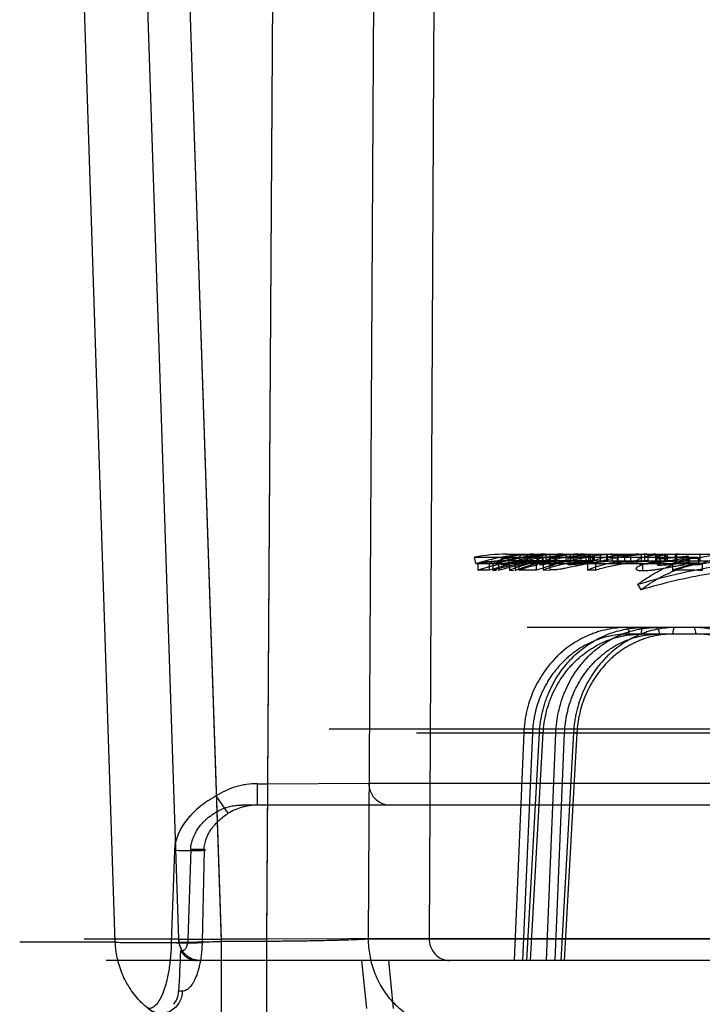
# Model space of a CAD drawing. Header units: millimetres. Extents: x 0 to 297, y 0 to 210.
# Tile 283 of 455: x 142.312 to 142.558, y 160.564 to 160.918. Entities that reach past the tile are written whole.
import ezdxf

# ---------------------------------------------------------------- set-up
doc = ezdxf.new("R2010")
doc.units = ezdxf.units.MM
doc.header["$LTSCALE"] = 16.335
doc.layers.add('INTFCLR_144815', color=7, linetype='CONTINUOUS')

msp = doc.modelspace()

# ---------------------------------------------------------------- linework, layer by layer
at = {"layer": 'INTFCLR_144815', "color": 9, "linetype": 'Continuous'}
for p, q in [((142.3466064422, 160.5859360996), (142.3260062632, 161.2100770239)), ((142.3694710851, 160.5869578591), (142.3487465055, 161.210077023)), ((142.363890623, 161.2100770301), (142.3847472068, 160.5861816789)), ((142.3639004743, 161.2100770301), (142.3847291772, 160.587019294)), ((142.4011886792, 160.5861816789), (142.4051976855, 161.2100770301)), ((142.4011941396, 160.587019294), (142.4051978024, 161.2100770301)), ((142.4413115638, 161.2100770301), (142.4377892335, 160.5870192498)), ((142.4629796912, 161.2100770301), (142.4597478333, 160.587228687)), ((142.4876024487, 160.7256984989), (142.6338257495, 160.7256984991)), ((142.4974391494, 160.723298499), (142.4876024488, 160.723298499)), ((142.5051937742, 160.723298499), (142.5015658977, 160.723298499)), ((142.5135800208, 160.723298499), (142.5079157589, 160.723298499)), ((142.5105883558, 160.7243857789), (142.5105883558, 160.7219355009)), ((142.5198681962, 160.723298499), (142.5157708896, 160.723298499)), ((142.5179305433, 160.7230684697), (142.5179305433, 160.7254768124)), ((142.5215571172, 160.7232984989), (142.851190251, 160.7232984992)), ((142.503452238, 160.7200333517), (142.503452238, 160.7225573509)), ((142.8044151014, 160.699298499), (142.4951049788, 160.699298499)), ((142.5716955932, 160.6969403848), (142.5318323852, 160.6969403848)), ((142.8771444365, 160.6626480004), (142.4236901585, 160.6626480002)), ((142.4551597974, 160.6613919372), (142.8239887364, 160.6613919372)), ((142.4938832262, 160.6613919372), (142.4903678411, 160.5792985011)), ((142.4969906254, 160.6613082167), (142.4934768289, 160.5792985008)), ((142.4969906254, 160.6613082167), (142.4938832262, 160.6613919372)), ((142.4949820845, 160.5792984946), (142.4995311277, 160.6613919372)), ((142.4963545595, 160.5792985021), (142.5008968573, 160.6613082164)), ((142.5008968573, 160.6613082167), (142.4994183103, 160.6613944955)), ((142.5008968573, 160.6613082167), (142.4994183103, 160.6613944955)), ((142.5020753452, 160.5792984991), (142.5054376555, 160.6613919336)), ((142.5052554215, 160.5792984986), (142.5086165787, 160.6613082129)), ((142.5054376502, 160.6613919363), (142.5086165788, 160.6613082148)), ((142.5118136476, 160.6613919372), (142.5072846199, 160.5792984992)), ((142.5130159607, 160.6613082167), (142.5084939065, 160.5792984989)), ((142.5130159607, 160.6613082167), (142.5116578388, 160.661399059)), ((142.5130159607, 160.6613082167), (142.5116578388, 160.661399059)), ((142.3978413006, 160.635298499), (142.3978413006, 160.643019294)), ((142.3978413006, 160.643019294), (142.401525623, 160.643019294)), ((142.401525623, 160.6430192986), (142.4380802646, 160.6432286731)), ((142.401525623, 160.643019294), (142.401525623, 160.635298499)), ((142.4380802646, 160.6432286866), (143.2969475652, 160.643228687)), ((142.3873345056, 160.6323444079), (142.3829814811, 160.6385881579)), ((142.3873345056, 160.6323444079), (142.3829814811, 160.6385881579)), ((143.2944248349, 160.6352984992), (142.3920142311, 160.6352984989)), ((142.3679486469, 160.6189361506), (142.3667921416, 160.5858169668)), ((142.3786293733, 160.6192984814), (142.3737974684, 160.6192984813)), ((142.3786293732, 160.619298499), (142.3779346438, 160.5861873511)), ((142.3466064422, 160.5859360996), (142.3121317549, 160.5859247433)), ((142.3466064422, 160.5859360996), (142.3121317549, 160.5859247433)), ((142.369471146, 160.58695841), (142.335363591, 160.58695477)), ((142.3727775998, 160.586911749), (142.3694714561, 160.5869578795)), ((142.3694715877, 160.5869578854), (142.3847291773, 160.5870192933)), ((142.3847291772, 160.587019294), (142.3847472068, 160.555298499)), ((142.4011941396, 160.587019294), (142.3847291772, 160.587019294)), ((142.4011886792, 160.5861816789), (142.3847472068, 160.5861816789)), ((142.4011886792, 160.555298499), (142.4011941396, 160.587019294)), ((142.4597478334, 160.5872286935), (142.4011941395, 160.5870192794)), ((143.6050345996, 160.5870192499), (142.4377892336, 160.5870192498)), ((142.4597478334, 160.5872286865), (143.5853428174, 160.5872286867)), ((143.6043247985, 160.5792984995), (142.3433546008, 160.579298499)), ((142.4353583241, 160.5792984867), (142.4371327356, 160.5620471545)), ((142.4469688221, 160.5620470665), (142.4451846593, 160.5792985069)), ((142.3707692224, 160.568286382), (142.3694422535, 160.5682934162))]:
    msp.add_line(p, q, dxfattribs=at)
at = {"layer": 'INTFCLR_144815', "color": 6, "linetype": 'Continuous'}
for p, q in [((142.476579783, 160.7223421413), (142.476166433, 160.7247062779)), ((142.476166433, 160.7247062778), (142.5566065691, 160.724706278)), ((142.4856977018, 160.724338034), (142.4856977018, 160.7218858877)), ((142.4856977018, 160.724338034), (142.4883689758, 160.724338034)), ((142.4883689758, 160.724320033), (142.4883689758, 160.7218671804)), ((142.4924216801, 160.7253801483), (142.4924216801, 160.7229681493)), ((142.4950929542, 160.7253781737), (142.4924216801, 160.7253781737)), ((142.4950929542, 160.7253781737), (142.4950929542, 160.7229660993)), ((142.5015658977, 160.723298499), (142.4974391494, 160.723298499)), ((142.4985417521, 160.7251844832), (142.4985417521, 160.7227650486)), ((142.4988607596, 160.7243428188), (142.5001988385, 160.7243428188)), ((142.4988607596, 160.7218813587), (142.4988607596, 160.7243336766)), ((142.4992219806, 160.725698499), (142.4992219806, 160.723298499)), ((142.500579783, 160.723298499), (142.500579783, 160.725698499)), ((142.5008680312, 160.721890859), (142.5008680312, 160.7243428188)), ((142.5018932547, 160.725698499), (142.5018932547, 160.723298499)), ((142.5030584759, 160.7243411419), (142.5030584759, 160.7218891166)), ((142.5030584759, 160.7243411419), (142.5044324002, 160.7243411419)), ((142.5035561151, 160.7256675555), (142.504647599, 160.7256950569)), ((142.5035561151, 160.7232663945), (142.5035561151, 160.7256675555)), ((142.5051937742, 160.723298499), (142.5041010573, 160.7232842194)), ((142.505119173, 160.7243301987), (142.505119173, 160.7218777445)), ((142.5079157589, 160.723298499), (142.5051937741, 160.723298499)), ((142.5056015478, 160.7256674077), (142.5056015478, 160.7232662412)), ((142.5090064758, 160.725698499), (142.5090064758, 160.723298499)), ((142.509909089, 160.7243839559), (142.5105883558, 160.7243857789)), ((142.509909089, 160.7219336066), (142.509909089, 160.7243839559)), ((142.5106388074, 160.725698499), (142.5106388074, 160.723298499)), ((142.5116777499, 160.725698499), (142.5116777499, 160.723298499)), ((142.5157708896, 160.723298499), (142.5135800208, 160.723298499)), ((142.5145398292, 160.723298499), (142.5145398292, 160.725698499)), ((142.51636594, 160.722617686), (142.51636594, 160.7250425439)), ((142.5179305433, 160.7254768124), (142.51715969, 160.7254764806)), ((142.51715969, 160.7254764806), (142.51715969, 160.7230681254)), ((142.5186306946, 160.723298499), (142.5186306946, 160.725698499)), ((142.5188311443, 160.7250404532), (142.5188311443, 160.7226155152)), ((142.5193471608, 160.723298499), (142.5193471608, 160.725698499)), ((142.5198681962, 160.723298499), (142.5215571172, 160.7232984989)), ((142.5214002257, 160.725698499), (142.5214002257, 160.723298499)), ((142.5237386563, 160.725698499), (142.5237386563, 160.723298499)), ((142.5239676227, 160.725698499), (142.5239676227, 160.723298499)), ((142.5257688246, 160.725698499), (142.5257688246, 160.723298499)), ((142.5275081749, 160.724916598), (142.5275081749, 160.7224869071)), ((142.5278265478, 160.725698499), (142.5278265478, 160.723298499)), ((142.5302215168, 160.725698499), (142.5302215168, 160.723298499)), ((142.5324119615, 160.725698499), (142.5324119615, 160.723298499)), ((142.5362707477, 160.723298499), (142.5362707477, 160.725698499)), ((142.5374071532, 160.725698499), (142.5374071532, 160.723298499)), ((142.5387435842, 160.723298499), (142.5387435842, 160.725698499)), ((142.5414445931, 160.723298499), (142.5414445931, 160.725698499)), ((142.5418880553, 160.725698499), (142.5418880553, 160.723298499)), ((142.5427878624, 160.725698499), (142.5427878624, 160.723298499)), ((142.5429841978, 160.7241588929), (142.5429841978, 160.7216997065)), ((142.5445898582, 160.725698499), (142.5445898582, 160.723298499)), ((142.5450601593, 160.7256786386), (142.5460650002, 160.7256965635)), ((142.5450601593, 160.7232778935), (142.5450601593, 160.7256786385)), ((142.5465243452, 160.723298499), (142.5455817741, 160.723289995)), ((142.545695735, 160.723298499), (142.545695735, 160.725698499)), ((142.5484259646, 160.7256833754), (142.5484259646, 160.7232828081)), ((142.5484259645, 160.7232828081), (142.549305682, 160.7232969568)), ((142.5487028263, 160.723298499), (142.5487028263, 160.725698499)), ((142.5497116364, 160.7256984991), (142.5488817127, 160.725692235)), ((142.5489699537, 160.725698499), (142.5489699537, 160.723298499)), ((142.553203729, 160.725097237), (142.5512651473, 160.7242308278)), ((142.5512651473, 160.7242308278), (142.5512651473, 160.721774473)), ((142.553203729, 160.7226744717), (142.553203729, 160.725097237)), ((142.5536207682, 160.7243239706), (142.5570705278, 160.7243239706)), ((142.5536207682, 160.7218604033), (142.5536207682, 160.7243135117)), ((142.5566065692, 160.7247062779), (142.5569645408, 160.7223421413)), ((142.5570705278, 160.7218712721), (142.5570705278, 160.7243239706)), ((142.5573119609, 160.725698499), (142.5573119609, 160.723298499)), ((142.4765797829, 160.7223421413), (142.5569645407, 160.7223421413)), ((142.4773480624, 160.7224571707), (142.4773480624, 160.7199290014)), ((142.4814389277, 160.7224457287), (142.4814389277, 160.7199170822)), ((142.4827049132, 160.7224115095), (142.4827049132, 160.7198814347)), ((142.4827049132, 160.7198814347), (142.4840635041, 160.7199193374)), ((142.4847427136, 160.7224601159), (142.4833837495, 160.7224316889)), ((142.4847427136, 160.7224601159), (142.4847427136, 160.7199320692)), ((142.4883689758, 160.7218858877), (142.4856977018, 160.7218858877)), ((142.4887572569, 160.7224560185), (142.4887572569, 160.7199278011)), ((142.4887572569, 160.7199278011), (142.4901162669, 160.7198926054)), ((142.4907950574, 160.7223993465), (142.4894370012, 160.7224411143)), ((142.4907950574, 160.7223993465), (142.4907950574, 160.7198687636)), ((142.4920757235, 160.7224534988), (142.4920757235, 160.7199251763)), ((142.4924216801, 160.7229660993), (142.4950929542, 160.7229660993)), ((142.498334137, 160.7224480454), (142.498334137, 160.719919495)), ((142.5008680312, 160.721890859), (142.4995300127, 160.721890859)), ((142.503452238, 160.7225573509), (142.5008343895, 160.7225301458)), ((142.5008343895, 160.7225301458), (142.5008343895, 160.7200050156)), ((142.5008343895, 160.7200050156), (142.503452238, 160.7200333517)), ((142.505119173, 160.7218891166), (142.503745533, 160.7218891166)), ((142.5105883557, 160.7219355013), (142.5099090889, 160.7219336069)), ((142.5168154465, 160.7225474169), (142.5197385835, 160.7225474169)), ((142.5168154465, 160.7225446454), (142.5168154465, 160.7200201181)), ((142.5197385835, 160.7200230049), (142.5168154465, 160.7200230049)), ((142.51715969, 160.7230681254), (142.5179305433, 160.7230684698)), ((142.5197385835, 160.7225474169), (142.5197385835, 160.7200230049)), ((142.5368173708, 160.7196709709), (142.5368173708, 160.7222095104)), ((142.5474997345, 160.7224170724), (142.5474997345, 160.7198872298)), ((142.5512651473, 160.721774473), (142.553203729, 160.7226744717)), ((142.5570705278, 160.7218712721), (142.5536207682, 160.7218712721)), ((142.5582535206, 160.7224216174), (142.5582535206, 160.7198919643)), ((142.5361799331, 160.7128654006), (142.5350425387, 160.7148741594)), ((142.3737974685, 160.619298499), (142.3727775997, 160.5869117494)), ((142.3707770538, 160.5828142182), (142.3701247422, 160.5828208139))]:
    msp.add_line(p, q, dxfattribs=at)
for centre, radius, start, end in [((142.4876024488, 160.6592984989), 0.0664, 90.00000000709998, 99.9174520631), ((142.4876024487, 160.659298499), 0.064, 89.9999999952, 99.917452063), ((142.497450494, 160.661654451), 0.06164430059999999, 90.0105443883, 109.0324238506), ((142.4974456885, 160.6617768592), 0.0639216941, 90.0058612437, 108.3251317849), ((142.5016130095, 160.6616031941), 0.06409998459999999, 101.9240725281, 108.3444157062), ((142.4987984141, 160.6617793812), 0.0639196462, 95.72545009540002, 101.826921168), ((142.5117377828, 160.6646821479), 0.0610255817, 102.1815604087, 108.7956335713), ((142.5015662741, 160.6618662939), 0.06383220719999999, 90.00033778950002, 95.8204568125), ((142.5015660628, 160.6617770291), 0.0615214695, 90.00015362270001, 96.0396726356), ((142.5180273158, 160.664627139), 0.0610825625, 102.1998940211, 108.808290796), ((142.5199029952, 160.6664688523), 0.0568304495, 90.03508451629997, 109.6049724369), ((142.5135879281, 160.664886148), 0.0584124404, 90.0077562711, 102.5775098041), ((142.5135831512, 160.6651450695), 0.0605534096, 90.0029620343, 102.1212752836), ((142.5157782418, 160.665104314), 0.0605942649, 90.0069521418, 102.1174918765), ((142.5157742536, 160.6649263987), 0.0583720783, 90.0033020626, 102.5821819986), ((142.5079160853, 160.6395329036), 0.0861655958, 90.0002171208, 91.53923595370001), ((142.5079146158, 160.6403471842), 0.0829513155, 89.999210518, 91.59787963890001), ((142.5222796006, 160.666893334), 0.0588064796, 94.99470961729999, 102.1434321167), ((142.5383959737, 160.6494954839), 0.0762030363, 89.994696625, 98.2144748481), ((142.5352622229, 160.6868648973), 0.0388337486, 90.0187780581, 101.5178439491), ((142.538388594, 160.6499532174), 0.07334518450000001, 89.98872509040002, 98.5310480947), ((142.535254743, 160.6859280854), 0.0373703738, 90.00804520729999, 101.9636337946), ((142.5655294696, 160.6750522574), 0.05068022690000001, 103.5902750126, 110.8396632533), ((142.5686118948, 160.6756931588), 0.0476056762, 90.0316423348, 104.0304306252), ((142.5685959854, 160.6764549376), 0.04924348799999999, 90.0120787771, 103.5355706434), ((142.5763180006, 160.6749021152), 0.05083730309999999, 103.58780468, 110.8142387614), ((142.4791883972, 160.6490950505), 0.073385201, 88.2426138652, 91.43699918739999), ((142.4791884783, 160.6495315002), 0.0704215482, 88.1686968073, 91.4975539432), ((142.5016095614, 160.6615258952), 0.06177688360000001, 102.3761709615, 109.0569442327), ((142.4987969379, 160.6616965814), 0.0616023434, 95.94020500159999, 102.2772148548), ((142.5117604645, 160.6643943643), 0.0589165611, 102.6473009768, 109.5185625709), ((142.4950584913, 160.5543289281), 0.1681510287, 88.883785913, 91.01640157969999), ((142.4950585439, 160.5586015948), 0.1613511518, 88.83675729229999, 91.0592595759), ((142.5180197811, 160.6644462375), 0.058862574, 102.6599842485, 109.5381089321), ((142.5222746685, 160.6666438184), 0.05665566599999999, 95.17982136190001, 102.6067581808), ((142.5656050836, 160.6742052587), 0.0491390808, 104.1160248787, 111.6201397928), ((142.5530839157, 160.2317592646), 0.490689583, 89.39635559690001, 90.65205565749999), ((142.5530839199, 160.248846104), 0.4710742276, 89.37121958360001, 90.6792087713)]:
    msp.add_arc(centre, radius, start, end, dxfattribs=at)
msp.add_ellipse((143.076579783, 160.555298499), major_axis=(0.2214419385, 4.6725613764), ratio=0.1511321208, start_param=-4.711116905, end_param=-4.7080076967, dxfattribs=at)
for points, knots in [([(142.4827049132, 160.7224115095), (142.4843755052, 160.7229018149), (142.4877679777, 160.7237769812), (142.4929412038, 160.7247577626), (142.4982165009, 160.7254096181), (142.501765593, 160.7256190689), (142.5035561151, 160.7256675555)], [0, 0, 0, 0, 0.2468535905, 0.4963282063, 0.7460399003, 1, 1, 1, 1]), ([(142.5035561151, 160.7232663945), (142.5026540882, 160.7232410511), (142.5008553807, 160.7231605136), (142.4981704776, 160.7229501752), (142.4955095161, 160.7226518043), (142.492876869, 160.7222668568), (142.490276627, 160.7217970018), (142.4877126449, 160.721244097), (142.4851885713, 160.7206101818), (142.4835276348, 160.7201329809), (142.4827049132, 160.7198814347)], [0, 0, 0, 0, 0.1277755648, 0.2548923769, 0.3812739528, 0.5068516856, 0.6315633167, 0.7553553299, 0.8781807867, 1, 1, 1, 1]), ([(142.4985417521, 160.7251844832), (142.4969753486, 160.7250113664), (142.4938567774, 160.724577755), (142.4892499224, 160.7236678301), (142.486228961, 160.7228893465), (142.4847427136, 160.7224601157)], [0, 0, 0, 0, 0.3357673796, 0.6704013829, 1, 1, 1, 1]), ([(142.4887572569, 160.7224560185), (142.4898052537, 160.7228836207), (142.4919291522, 160.7236578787), (142.4951995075, 160.7245722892), (142.4974205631, 160.7250095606), (142.4985417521, 160.7251844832)], [0, 0, 0, 0, 0.3336166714, 0.6655352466, 1, 1, 1, 1]), ([(142.5056015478, 160.7256674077), (142.5043262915, 160.7256185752), (142.5017768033, 160.7254052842), (142.4980095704, 160.7247429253), (142.4943330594, 160.7237509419), (142.4919583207, 160.7228819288), (142.4907950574, 160.7223993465)], [0, 0, 0, 0, 0.2512492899, 0.5028732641, 0.7520580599, 1, 1, 1, 1]), ([(142.4907950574, 160.7198687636), (142.4913767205, 160.7201201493), (142.4925514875, 160.7205974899), (142.4943443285, 160.7212342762), (142.496165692, 160.7217897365), (142.4980129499, 160.7222617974), (142.4998833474, 160.7226485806), (142.5017739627, 160.7229483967), (142.5036816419, 160.7231597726), (142.5049605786, 160.7232407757), (142.5056015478, 160.7232662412)], [0, 0, 0, 0, 0.1244380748, 0.2489212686, 0.3735057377, 0.498249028, 0.6232103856, 0.7484501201, 0.8740275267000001, 1, 1, 1, 1]), ([(142.5008343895, 160.7225301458), (142.5020839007, 160.7229565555), (142.5045684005, 160.7237133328), (142.5083476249, 160.7245981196), (142.5121443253, 160.725229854), (142.5159928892, 160.7256129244), (142.5185746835, 160.725698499), (142.5198681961, 160.725698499)], [0, 0, 0, 0, 0.2043804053, 0.4016983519, 0.600459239, 0.7997611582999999, 1, 1, 1, 1]), ([(142.5034522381, 160.7225573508), (142.5037839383, 160.7225606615), (142.5044243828, 160.7225706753), (142.5053423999, 160.7226260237), (142.5061814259, 160.7227030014), (142.5069591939, 160.7227998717), (142.5077298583, 160.7229224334), (142.5085503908, 160.7230723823), (142.5094348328, 160.7232452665), (142.5103466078, 160.7234325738), (142.5113046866, 160.7236307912), (142.5123465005, 160.7238478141), (142.5135045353, 160.7240831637), (142.5147497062, 160.7243300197), (142.5160407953, 160.7245742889), (142.5174076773, 160.7248156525), (142.5183397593, 160.7249667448), (142.5188311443, 160.7250404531)], [0, 0, 0, 0, 0.0637894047, 0.1231450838, 0.1768071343, 0.2257905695, 0.2738359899, 0.3268479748, 0.3861858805, 0.4471306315, 0.5058434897, 0.5743272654, 0.6517726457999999, 0.7330860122, 0.8184335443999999, 0.904449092, 1, 1, 1, 1]), ([(142.5105883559, 160.7243857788), (142.5108954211, 160.724388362), (142.5114704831, 160.7243944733), (142.512320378, 160.7244576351), (142.5131029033, 160.7245560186), (142.513899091, 160.7246688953), (142.5146967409, 160.7247884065), (142.5155320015, 160.7249151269), (142.5160868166, 160.7250009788), (142.51636594, 160.7250425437)], [0, 0, 0, 0, 0.1582507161, 0.2962573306, 0.4389185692, 0.5646239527, 0.7106771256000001, 0.8545685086, 1, 1, 1, 1]), ([(142.51636594, 160.7250425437), (142.5167296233, 160.7250984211), (142.5169767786, 160.7249520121), (142.5181125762, 160.7254768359), (142.5179305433, 160.7254768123)], [0, 0, 0, 0, 0.6690213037, 1, 1, 1, 1]), ([(142.51636594, 160.7250425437), (142.5167296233, 160.7250984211), (142.5169767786, 160.7249520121), (142.5181125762, 160.7254768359), (142.5179305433, 160.7254768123)], [0, 0, 0, 0, 0.6690213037, 1, 1, 1, 1]), ([(142.5168154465, 160.7225446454), (142.5178156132, 160.7229630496), (142.5198408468, 160.7237211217), (142.5229356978, 160.72460859), (142.526037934, 160.7252362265), (142.5291603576, 160.725613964), (142.531247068, 160.725698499), (142.5323033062, 160.725698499)], [0, 0, 0, 0, 0.2044789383, 0.4073700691, 0.6066229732, 0.8007866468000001, 1, 1, 1, 1]), ([(142.5168154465, 160.7200201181), (142.5173619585, 160.7202582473), (142.5184632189, 160.7207103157), (142.5201405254, 160.7213134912), (142.5218376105, 160.7218393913), (142.5235522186, 160.7222867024), (142.5252820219, 160.7226543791), (142.5270246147, 160.7229414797), (142.528777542, 160.7231472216), (142.5305382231, 160.7232709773), (142.5317148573, 160.723298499), (142.5323033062, 160.723298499)], [0, 0, 0, 0, 0.1121796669, 0.2239292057, 0.3353131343, 0.44640052, 0.5572635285, 0.6679773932, 0.7786192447, 0.8892672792, 1, 1, 1, 1]), ([(142.5256587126, 160.7256984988), (142.5253909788, 160.7256984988), (142.5247775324, 160.725672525), (142.5237221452, 160.725608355), (142.5226831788, 160.7255190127), (142.5217130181, 160.7254184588), (142.5208689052, 160.7253214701), (142.5198995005, 160.7251959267), (142.5192076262, 160.7250975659), (142.5188311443, 160.7250404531)], [0, 0, 0, 0, 0.1170250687, 0.2682369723, 0.4621864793, 0.5727501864, 0.6945594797, 0.8335589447, 1, 1, 1, 1]), ([(142.5188311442, 160.7226155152), (142.5192213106, 160.7226769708), (142.5199373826, 160.7227824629), (142.5209390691, 160.7229162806), (142.5218063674, 160.7230185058), (142.5227820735, 160.7231218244), (142.5238080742, 160.7232114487), (142.5248266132, 160.7232739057), (142.5254102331, 160.723298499), (142.5256587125, 160.723298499)], [0, 0, 0, 0, 0.1725724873, 0.3162238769, 0.4415303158, 0.5541194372, 0.7449088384, 0.8914348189, 1, 1, 1, 1]), ([(142.5414913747, 160.725698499), (142.5400069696, 160.725698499), (142.5370445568, 160.7256135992), (142.5326252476, 160.7252294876), (142.5282560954, 160.7245940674), (142.5239534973, 160.7237119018), (142.5211324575, 160.7229591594), (142.5197385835, 160.7225439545)], [0, 0, 0, 0, 0.2019209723, 0.4028713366, 0.6030969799, 0.8021605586, 1, 1, 1, 1]), ([(142.5197385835, 160.7200193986), (142.5205093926, 160.720258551), (142.5220620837, 160.7207122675), (142.5244171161, 160.7213150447), (142.5267997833, 160.7218405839), (142.5292069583, 160.7222875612), (142.5316353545, 160.7226549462), (142.5340816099, 160.7229418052), (142.5365422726, 160.7231473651), (142.5390137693, 160.7232710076), (142.5406650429, 160.723298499), (142.5414913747, 160.723298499)], [0, 0, 0, 0, 0.1096509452, 0.2197304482, 0.330222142, 0.4410909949, 0.5523103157, 0.6638488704, 0.7756673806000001, 0.8877302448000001, 1, 1, 1, 1]), ([(142.5368173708, 160.7196709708), (142.5365153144, 160.7196770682), (142.5358922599, 160.7197004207), (142.5350910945, 160.719781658), (142.5341683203, 160.7202868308), (142.5348008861, 160.7212000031), (142.5355197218, 160.7215563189), (142.5363393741, 160.7219257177), (142.5372315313, 160.7222199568), (142.538294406, 160.7225041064), (142.539519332, 160.7227556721), (142.5406513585, 160.7229313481), (142.5416394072, 160.7230507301), (142.5424376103, 160.723130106), (142.5432686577, 160.7231950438), (142.5441463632, 160.7232458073), (142.544749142, 160.7232689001), (142.5450601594, 160.7232778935)], [0, 0, 0, 0, 0.0645865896, 0.1307632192, 0.1825098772, 0.2428084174, 0.3091853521, 0.3644498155, 0.4323213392, 0.5105033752, 0.5993130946, 0.6995860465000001, 0.7552932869, 0.8120627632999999, 0.8710532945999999, 0.9334830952, 1, 1, 1, 1]), ([(142.5450601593, 160.7256786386), (142.5444948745, 160.725662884), (142.5434217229, 160.7256156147), (142.5418601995, 160.7254894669), (142.5404443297, 160.7253201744), (142.5391660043, 160.7251103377), (142.538043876, 160.7248743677), (142.5370594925, 160.7246065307), (142.5362010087, 160.7243297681), (142.5353974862, 160.723941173), (142.5344778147, 160.7236034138), (142.5344646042, 160.7223833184), (142.5356908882, 160.7222781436), (142.5363742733, 160.7222180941), (142.5368173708, 160.7222095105)], [0, 0, 0, 0, 0.1219486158, 0.2315847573, 0.3377699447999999, 0.42933413, 0.5109193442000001, 0.5847423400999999, 0.6498089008, 0.7035693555, 0.7818904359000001, 0.837555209, 0.9044299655, 1, 1, 1, 1]), ([(142.5350425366, 160.7148741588), (142.5361250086, 160.7156913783), (142.5383346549, 160.7172412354), (142.5417941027, 160.7193088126), (142.5453645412, 160.7211002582), (142.549030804, 160.722610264), (142.552778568, 160.7238309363), (142.5553253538, 160.7244476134), (142.5566065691, 160.7247062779)], [0, 0, 0, 0, 0.170292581, 0.3385298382, 0.5055802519, 0.6713829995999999, 0.835891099, 1, 1, 1, 1]), ([(142.5350425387, 160.7148741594), (142.5431136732, 160.7174015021), (142.5594240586, 160.7211951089), (142.5842751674, 160.7242066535), (142.6090591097, 160.7255239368), (142.6255777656, 160.7256916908), (142.6338257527, 160.725698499)], [0, 0, 0, 0, 0.2535733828, 0.5032635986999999, 0.7518024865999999, 1, 1, 1, 1]), ([(142.6338257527, 160.723298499), (142.6256421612, 160.7232915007), (142.60927413, 160.7231313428), (142.5847478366, 160.72186301), (142.560219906, 160.7189648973), (142.5441331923, 160.715304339), (142.5361799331, 160.7128654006)], [0, 0, 0, 0, 0.2492321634, 0.4981653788, 0.7475520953, 1, 1, 1, 1]), ([(142.5368173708, 160.7222095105), (142.5371850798, 160.722213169), (142.5379429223, 160.7222318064), (142.5391449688, 160.7223313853), (142.5404411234, 160.7224800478), (142.5418687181, 160.7226759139), (142.5433977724, 160.7229114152), (142.5449818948, 160.7231699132), (142.5465558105, 160.7234352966), (142.5480871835, 160.7236993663), (142.5496542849, 160.7239658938), (142.5507119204, 160.7241423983), (142.5512651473, 160.7242308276)], [0, 0, 0, 0, 0.0755558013, 0.1556862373, 0.2477301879, 0.3436001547, 0.4517372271, 0.5655971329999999, 0.6733879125, 0.7796888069, 0.8848871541, 1, 1, 1, 1]), ([(142.5484259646, 160.7256833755), (142.5480263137, 160.7256736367), (142.5472496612, 160.7256458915), (142.5461314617, 160.7255750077), (142.5451166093, 160.7254810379), (142.5442246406, 160.7253649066), (142.5433186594, 160.7252208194), (142.5426302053, 160.7250275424), (142.5411925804, 160.7247346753), (142.5425345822, 160.7241660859), (142.5429841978, 160.7241588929)], [0, 0, 0, 0, 0.1480566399, 0.2877015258, 0.4152492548, 0.5243807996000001, 0.6240253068, 0.7435297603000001, 0.8334613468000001, 1, 1, 1, 1]), ([(142.5429841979, 160.7216997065), (142.5426794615, 160.7217047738), (142.5416249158, 160.7214874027), (142.542795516, 160.7230419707), (142.5439020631, 160.7228455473), (142.5450420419, 160.7230793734), (142.5460694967, 160.7231607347), (142.5472113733, 160.7232438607), (142.5480100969, 160.7232722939), (142.5484259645, 160.7232828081)], [0, 0, 0, 0, 0.1172170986, 0.2519952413, 0.4425499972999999, 0.5600568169, 0.6926068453, 0.8400071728, 1, 1, 1, 1]), ([(142.5429841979, 160.7216997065), (142.5426794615, 160.7217047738), (142.5416249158, 160.7214874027), (142.542795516, 160.7230419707), (142.5439020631, 160.7228455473), (142.5450420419, 160.7230793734), (142.5460694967, 160.7231607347), (142.5472113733, 160.7232438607), (142.5480100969, 160.7232722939), (142.5484259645, 160.7232828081)], [0, 0, 0, 0, 0.1172170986, 0.2519952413, 0.4425499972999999, 0.5600568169, 0.6926068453, 0.8400071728, 1, 1, 1, 1]), ([(142.5429841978, 160.7241588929), (142.5434493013, 160.7241647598), (142.5442223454, 160.7241878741), (142.5453355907, 160.724270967), (142.5463824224, 160.7243646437), (142.5475295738, 160.724482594), (142.5487462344, 160.7246154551), (142.5499548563, 160.7247509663), (142.5511197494, 160.7248791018), (142.5521953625, 160.7249952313), (142.5528814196, 160.7250655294), (142.553203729, 160.7250972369)], [0, 0, 0, 0, 0.1359274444, 0.2258988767, 0.3261917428, 0.4430597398, 0.5628888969, 0.6838487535, 0.7984664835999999, 0.9053572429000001, 1, 1, 1, 1]), ([(142.4847427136, 160.7199320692), (142.4857421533, 160.7202327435), (142.4876563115, 160.7207664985), (142.4904171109, 160.7214241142), (142.4930387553, 160.7219548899), (142.4957163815, 160.7224067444), (142.4975646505, 160.722652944), (142.4985417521, 160.7227650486)], [0, 0, 0, 0, 0.2219874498, 0.4225263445, 0.6035161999, 0.7908117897, 1, 1, 1, 1]), ([(142.4985417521, 160.7227650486), (142.4976860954, 160.722626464), (142.4960776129, 160.7223139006), (142.4936878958, 160.7217019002), (142.4912688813, 160.720933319), (142.489620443, 160.7202946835), (142.4887572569, 160.7199278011)], [0, 0, 0, 0, 0.2546734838, 0.4810436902, 0.7244331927, 1, 1, 1, 1]), ([(142.5188311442, 160.7226155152), (142.5185713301, 160.7225750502), (142.5180745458, 160.7224941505), (142.5171493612, 160.7223347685), (142.5160759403, 160.7221377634), (142.5148133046, 160.721890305), (142.5135597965, 160.7216327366), (142.5123538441, 160.721377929), (142.5112147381, 160.721131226), (142.5101538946, 160.7209024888), (142.5091698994, 160.7206947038), (142.5082917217, 160.720518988), (142.5074093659, 160.7203560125), (142.5065560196, 160.7202290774), (142.5056765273, 160.7201334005), (142.5046740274, 160.7200573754), (142.5039227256, 160.720038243), (142.5034522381, 160.7200333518)], [0, 0, 0, 0, 0.05050747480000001, 0.09667800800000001, 0.1803284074, 0.2601298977, 0.3438183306, 0.4261339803, 0.4968857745, 0.5676933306, 0.6345869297, 0.6900602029, 0.7397161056, 0.8069279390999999, 0.8557163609, 0.9096225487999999, 1, 1, 1, 1]), ([(142.51636594, 160.7226176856), (142.5160730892, 160.7225724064), (142.5155068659, 160.722481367), (142.5146648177, 160.7223487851), (142.5138766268, 160.722226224), (142.513089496, 160.7221105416), (142.5123122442, 160.7220093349), (142.5114665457, 160.7219444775), (142.5108938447, 160.7219381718), (142.5105883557, 160.7219355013)], [0, 0, 0, 0, 0.1526230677, 0.2953724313, 0.4390357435, 0.5634488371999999, 0.7051378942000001, 0.8426539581, 1, 1, 1, 1]), ([(142.5179305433, 160.7230684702), (142.518194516, 160.7230685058), (142.5191970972, 160.7231009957), (142.5174039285, 160.7227414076), (142.51689141, 160.7227015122), (142.51636594, 160.7226176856)], [0, 0, 0, 0, 0.2482935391, 0.4994915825, 1, 1, 1, 1]), ([(142.5179305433, 160.7230684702), (142.518194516, 160.7230685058), (142.5191970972, 160.7231009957), (142.5174039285, 160.7227414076), (142.51689141, 160.7227015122), (142.51636594, 160.7226176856)], [0, 0, 0, 0, 0.2482935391, 0.4994915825, 1, 1, 1, 1]), ([(142.5569645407, 160.7223421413), (142.5557283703, 160.7220925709), (142.5532717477, 160.7214976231), (142.549657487, 160.7203200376), (142.5461232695, 160.7188639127), (142.5426826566, 160.7171370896), (142.5393503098, 160.7151450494), (142.5372222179, 160.7136522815), (142.536179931, 160.7128654)], [0, 0, 0, 0, 0.1642768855, 0.3288722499, 0.4947033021, 0.6617291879, 0.8298803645, 1, 1, 1, 1]), ([(142.5512651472, 160.721774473), (142.5509257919, 160.7217180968), (142.5502531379, 160.7216029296), (142.5492488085, 160.7214277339), (142.5482575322, 160.7212517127), (142.5472931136, 160.7210793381), (142.5463641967, 160.7209140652), (142.5454567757, 160.7207542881), (142.5445517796, 160.7205981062), (142.5436539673, 160.7204464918), (142.5427905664, 160.7203040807), (142.5419771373, 160.7201763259), (142.5412148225, 160.720063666), (142.5403000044, 160.7199364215), (142.5392388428, 160.7198082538), (142.5380162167, 160.7196990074), (142.5372158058, 160.7196751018), (142.5368173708, 160.7196709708)], [0, 0, 0, 0, 0.0706212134, 0.140097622, 0.2092927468, 0.277303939, 0.3412212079, 0.4029853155, 0.466454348, 0.52975419, 0.5899069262, 0.6460963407, 0.6987881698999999, 0.7481009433, 0.8357041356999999, 0.9182006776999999, 1, 1, 1, 1]), ([(142.5532037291, 160.7226744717), (142.5528582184, 160.7226391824), (142.5521234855, 160.7225607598), (142.550970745, 160.7224311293), (142.5497086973, 160.7222864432), (142.5483759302, 160.7221311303), (142.5470702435, 160.7219857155), (142.5459048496, 160.7218664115), (142.5449507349, 160.7217855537), (142.5440034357, 160.721719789), (142.5433691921, 160.7217047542), (142.5429841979, 160.7216997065)], [0, 0, 0, 0, 0.101456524, 0.2158487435, 0.3388633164, 0.472543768, 0.6078136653, 0.7226412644, 0.8147460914, 0.8875248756, 1, 1, 1, 1]), ([(142.592600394, 160.661391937), (142.5925385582, 160.6625249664), (142.5923242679, 160.664792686), (142.5917322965, 160.6681597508), (142.590871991, 160.6714681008), (142.5897542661, 160.6746772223), (142.5883933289, 160.6777585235), (142.5868007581, 160.680696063), (142.5849836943, 160.6834796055), (142.5829524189, 160.6860923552), (142.5807280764, 160.6885076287), (142.5783307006, 160.6907076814), (142.5757761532, 160.6926816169), (142.5730745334, 160.6944217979), (142.57024653, 160.6959137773), (142.5673228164, 160.697142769), (142.5643282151, 160.6981024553), (142.5612846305, 160.6987896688), (142.5581949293, 160.6992054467), (142.5561193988, 160.6992984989), (142.5550775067, 160.6992984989)], [0, 0, 0, 0, 0.05791937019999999, 0.1161225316, 0.174323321, 0.2322124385, 0.2893886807, 0.346073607, 0.4025847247, 0.4588722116, 0.5148048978, 0.5699870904, 0.6247636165, 0.6793905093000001, 0.7338139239, 0.7877635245, 0.8410664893, 0.8941198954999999, 0.9468186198, 1, 1, 1, 1]), ([(142.3831812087, 160.6329588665), (142.3837090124, 160.6332615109), (142.3848019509, 160.633813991), (142.3865239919, 160.6344694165), (142.3883158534, 160.6349453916), (142.3901535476, 160.6352339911), (142.3913941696, 160.6352984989), (142.3920142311, 160.6352984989)], [0, 0, 0, 0, 0.197598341, 0.3968767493, 0.5973900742, 0.798619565, 1, 1, 1, 1]), ([(142.3737974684, 160.6192984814), (142.3738087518, 160.619712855), (142.3738791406, 160.6205658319), (142.3741279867, 160.6218491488), (142.3745073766, 160.6230900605), (142.3749682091, 160.6242156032), (142.3755786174, 160.6254378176), (142.3763596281, 160.626710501), (142.3774276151, 160.6281381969), (142.3784772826, 160.6293072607), (142.3795459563, 160.630332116), (142.3805590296, 160.6311956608), (142.381775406, 160.6321003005), (142.3826841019, 160.6326738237), (142.3831812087, 160.6329588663)], [0, 0, 0, 0, 0.0720513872, 0.1484215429, 0.2267899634, 0.2971994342, 0.3595801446, 0.4640916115, 0.5562283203, 0.6691779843, 0.7367123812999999, 0.813487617, 0.9003981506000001, 1, 1, 1, 1]), ([(142.3727775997, 160.5869117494), (142.3727585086, 160.5864009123), (142.3726351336, 160.5853902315), (142.3722392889, 160.5839067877), (142.3713812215, 160.582808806), (142.3707767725, 160.5828149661)], [0, 0, 0, 0, 0.3189588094, 0.6228350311, 1, 1, 1, 1]), ([(142.3701245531, 160.5828216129), (142.3704462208, 160.5822849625), (142.3712227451, 160.5812924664), (142.3727215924, 160.5801588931), (142.3744513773, 160.5794550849), (142.3756858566, 160.5792983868), (142.3762999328, 160.579298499)], [0, 0, 0, 0, 0.2530268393, 0.5032054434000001, 0.7516620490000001, 1, 1, 1, 1]), ([(142.3677085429, 160.5635212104), (142.3681227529, 160.564067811), (142.3689944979, 160.5655580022), (142.3693944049, 160.5672694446), (142.3694422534, 160.5682934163)], [0, 0, 0, 0, 0.40084949, 1, 1, 1, 1])]:
    msp.add_open_spline(points, degree=3, knots=knots, dxfattribs=at)
at = {"layer": 'INTFCLR_144815', "color": 9, "linetype": 'Continuous'}
for points, knots in [([(142.5309724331, 160.699298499), (142.5286151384, 160.6992984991), (142.5250631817, 160.6989360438), (142.5210558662, 160.697897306), (142.5188062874, 160.6971293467), (142.5154838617, 160.6958047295), (142.511788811, 160.6937630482), (142.5084453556, 160.691214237), (142.506626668, 160.6896065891), (142.504005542, 160.6870543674), (142.5016840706, 160.6841779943), (142.4997169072, 160.6810638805), (142.4984871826, 160.6789008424), (142.4965950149, 160.6749615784), (142.4952456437, 160.6707677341), (142.4944977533, 160.6670749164), (142.494105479, 160.6645640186), (142.4939380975, 160.6626621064), (142.4938832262, 160.6613919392)], [0, 0, 0, 0, 0.1208487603, 0.1814012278, 0.2119727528, 0.2426478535, 0.3647394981, 0.4266498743, 0.4579277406, 0.4891221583, 0.6141842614, 0.6459561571, 0.6779465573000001, 0.7416857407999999, 0.8697526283, 0.9022892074, 0.9348230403, 1, 1, 1, 1]), ([(142.4995311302, 160.6613919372), (142.4996697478, 160.6639104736), (142.5002129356, 160.6676765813), (142.5014183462, 160.671923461), (142.5022673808, 160.6742964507), (142.503687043, 160.6777629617), (142.5057912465, 160.6816067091), (142.5083829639, 160.6850945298), (142.509993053, 160.6869708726), (142.5125010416, 160.6896299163), (142.5153141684, 160.6919871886), (142.5183613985, 160.6939661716), (142.5204441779, 160.695178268), (142.5241998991, 160.6970092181), (142.5282044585, 160.6982707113), (142.5317103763, 160.6989035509), (142.5340722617, 160.6992070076), (142.5358576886, 160.6992984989), (142.5370463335, 160.699298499)], [0, 0, 0, 0, 0.1288439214, 0.1930359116, 0.2252903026, 0.257529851, 0.3843669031, 0.4475979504, 0.4792451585, 0.5106052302, 0.6343011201, 0.6652311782, 0.6961862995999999, 0.7573363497, 0.8784045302, 0.9088857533, 0.9392828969, 1, 1, 1, 1]), ([(142.5054376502, 160.6613919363), (142.5055417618, 160.6639069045), (142.5060250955, 160.6676690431), (142.5071535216, 160.6719214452), (142.5079556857, 160.67429557), (142.5093003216, 160.6777564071), (142.5113098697, 160.6815988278), (142.5138082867, 160.6850927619), (142.5153624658, 160.6869701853), (142.5177817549, 160.6896255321), (142.5205072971, 160.6919843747), (142.5234703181, 160.6939658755), (142.5254943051, 160.6951777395), (142.5291481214, 160.6970084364), (142.5330565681, 160.6982708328), (142.5364818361, 160.698903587), (142.5387916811, 160.6992071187), (142.5405387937, 160.699298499), (142.5417021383, 160.699298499)], [0, 0, 0, 0, 0.1304351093, 0.1952501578, 0.2277693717, 0.260239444, 0.3876343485, 0.4509336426, 0.4825632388, 0.5138724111, 0.637070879, 0.667814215, 0.6985618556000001, 0.7592534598, 0.8793222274, 0.9095568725, 0.9397164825, 1, 1, 1, 1]), ([(142.548556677, 160.699298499), (142.546247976, 160.699298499), (142.5427654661, 160.6989343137), (142.5388395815, 160.6978965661), (142.5366313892, 160.6971289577), (142.5333596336, 160.6958016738), (142.529719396, 160.6937569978), (142.5264245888, 160.691212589), (142.5246271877, 160.6896058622), (142.5220284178, 160.6870498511), (142.5197242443, 160.6841736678), (142.5177640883, 160.6810633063), (142.5165342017, 160.6788998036), (142.5146338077, 160.6749593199), (142.5132630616, 160.6707676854), (142.5124856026, 160.6670750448), (142.5120706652, 160.6645646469), (142.511883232, 160.6626626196), (142.5118136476, 160.6613919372)], [0, 0, 0, 0, 0.1191570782, 0.1790405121, 0.2093268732, 0.2397534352, 0.3612404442, 0.4230731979, 0.4543669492, 0.4856121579, 0.6111858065, 0.6431510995, 0.6753571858, 0.7395758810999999, 0.8687108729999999, 0.9015191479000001, 0.9343190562, 1, 1, 1, 1]), ([(142.5309724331, 160.699298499), (142.5311737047, 160.699298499), (142.5316172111, 160.6987395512), (142.5317702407, 160.6979139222), (142.5318305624, 160.6972317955), (142.5318323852, 160.6969403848)], [0, 0, 0, 0, 0.2297097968, 0.6674085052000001, 1, 1, 1, 1]), ([(142.5370463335, 160.699298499), (142.5368450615, 160.699298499), (142.5364015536, 160.6987395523), (142.5362485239, 160.697913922), (142.5361882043, 160.6972317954), (142.5361863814, 160.6969403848)], [0, 0, 0, 0, 0.22971017, 0.6674086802, 1, 1, 1, 1]), ([(142.5417021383, 160.699298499), (142.5419200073, 160.699298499), (142.5424193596, 160.6987751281), (142.5426096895, 160.6979148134), (142.542676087, 160.6972320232), (142.5426781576, 160.6969403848)], [0, 0, 0, 0, 0.2427447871, 0.6750547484, 1, 1, 1, 1]), ([(142.548556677, 160.699298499), (142.5483388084, 160.699298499), (142.5478394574, 160.6987751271), (142.5476491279, 160.6979148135), (142.5475827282, 160.6972320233), (142.5475806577, 160.6969403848)], [0, 0, 0, 0, 0.2427444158, 0.6750545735, 1, 1, 1, 1]), ([(142.5559374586, 160.6969403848), (142.5559359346, 160.6971840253), (142.5558973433, 160.6977537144), (142.5557541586, 160.6985363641), (142.5553907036, 160.699298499), (142.5550775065, 160.699298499)], [0, 0, 0, 0, 0.280249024, 0.6397502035, 1, 1, 1, 1]), ([(142.5318323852, 160.6969403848), (142.5296172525, 160.6969403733), (142.5262794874, 160.6965998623), (142.5225141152, 160.6956230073), (142.5204003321, 160.6949012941), (142.5172785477, 160.6936562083), (142.5138067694, 160.6917370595), (142.5106657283, 160.6893411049), (142.5089572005, 160.687829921), (142.5064947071, 160.685430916), (142.5043142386, 160.6827269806), (142.5024666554, 160.6797998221), (142.5013116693, 160.677766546), (142.4995346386, 160.6740635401), (142.4982681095, 160.6701213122), (142.4975662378, 160.6666502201), (142.4971983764, 160.664289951), (142.4970418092, 160.6625021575), (142.4969906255, 160.6613082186)], [0, 0, 0, 0, 0.1208399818, 0.1813857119, 0.211953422, 0.2426248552, 0.3647036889, 0.4266080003, 0.4578832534, 0.4890754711, 0.6141334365, 0.6459059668, 0.6778979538, 0.7416425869, 0.8697257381, 0.9022680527, 0.9348083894, 1, 1, 1, 1]), ([(142.5008968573, 160.6613082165), (142.5010280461, 160.6636757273), (142.5015399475, 160.6672159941), (142.5026752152, 160.6712078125), (142.5034742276, 160.6734384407), (142.5048103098, 160.6766970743), (142.5067901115, 160.6803102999), (142.509228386, 160.6835886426), (142.510743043, 160.6853523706), (142.5131022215, 160.6878520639), (142.5157484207, 160.6900677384), (142.5186144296, 160.6919279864), (142.5205733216, 160.6930673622), (142.5241055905, 160.6947884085), (142.5278716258, 160.6959740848), (142.5311685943, 160.696569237), (142.5333896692, 160.6968544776), (142.5350686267, 160.6969403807), (142.5361863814, 160.6969403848)], [0, 0, 0, 0, 0.1288133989, 0.1929939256, 0.2252437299, 0.257479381, 0.3843072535, 0.4475386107, 0.4791869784, 0.5105487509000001, 0.6342566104, 0.6651902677, 0.6961490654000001, 0.7573064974, 0.8783919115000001, 0.9088770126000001, 0.9392774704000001, 1, 1, 1, 1]), ([(142.5086165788, 160.6613082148), (142.5087135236, 160.6636721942), (142.509166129, 160.6672085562), (142.5102253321, 160.6712058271), (142.510978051, 160.6734375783), (142.5122401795, 160.6766906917), (142.5141271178, 160.6803024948), (142.5164735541, 160.6835869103), (142.5179332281, 160.6853517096), (142.520205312, 160.687847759), (142.5227655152, 160.6900650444), (142.5255489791, 160.6919277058), (142.5274503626, 160.6930668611), (142.5308830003, 160.6947876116), (142.5345550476, 160.6959742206), (142.5377731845, 160.6965692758), (142.5399434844, 160.6968545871), (142.5415850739, 160.6969403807), (142.5426781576, 160.6969403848)], [0, 0, 0, 0, 0.1304693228, 0.1952967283, 0.2278210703, 0.2602955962, 0.3877013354, 0.4510002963, 0.4826286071, 0.5139362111, 0.6371213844, 0.6678607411, 0.6986043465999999, 0.7592875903, 0.8793365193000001, 0.9095668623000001, 0.9397227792, 1, 1, 1, 1]), ([(142.5475806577, 160.6969403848), (142.5454096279, 160.6969403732), (142.542134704, 160.6965981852), (142.5384428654, 160.6956223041), (142.5363660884, 160.6949009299), (142.5332890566, 160.6936533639), (142.5298653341, 160.6917313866), (142.5267661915, 160.6893395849), (142.5250754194, 160.6878292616), (142.5226307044, 160.6854267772), (142.5204629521, 160.6827231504), (142.5186184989, 160.6797993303), (142.5174612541, 160.6777656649), (142.5156731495, 160.6740616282), (142.5143825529, 160.670121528), (142.513649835, 160.6666503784), (142.513258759, 160.6642906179), (142.5130818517, 160.662502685), (142.5130159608, 160.6613082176)], [0, 0, 0, 0, 0.1191678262, 0.1790592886, 0.2093498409, 0.2397806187, 0.3612828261, 0.4231227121, 0.4544194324, 0.4856668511, 0.6112454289, 0.6432099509, 0.6754142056, 0.7396265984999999, 0.8687420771, 0.9015435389, 0.9343360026, 1, 1, 1, 1]), ([(142.5912100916, 160.6613082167), (142.5911521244, 160.6623631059), (142.5909533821, 160.6644687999), (142.5904075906, 160.6675917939), (142.5896173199, 160.670657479), (142.5885898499, 160.6736431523), (142.5873318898, 160.676526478), (142.5858522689, 160.6792866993), (142.5841618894, 160.6819051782), (142.5822719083, 160.6843634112), (142.5801963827, 160.686644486), (142.5779492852, 160.6887308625), (142.575547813, 160.6906085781), (142.5730080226, 160.6922637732), (142.5703476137, 160.6936854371), (142.5675849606, 160.694862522), (142.5647411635, 160.6957864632), (142.5618381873, 160.6964514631), (142.5588971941, 160.6968515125), (142.5569229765, 160.6969403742), (142.5559374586, 160.6969403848)], [0, 0, 0, 0, 0.05737102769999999, 0.1147157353, 0.171989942, 0.2291101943, 0.286001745, 0.3426348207, 0.3989933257, 0.4550624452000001, 0.5108295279, 0.5662723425, 0.621378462, 0.6761700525, 0.7306916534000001, 0.7849746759, 0.8390299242, 0.8928550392, 0.9464825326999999, 1, 1, 1, 1]), ([(142.3978413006, 160.643019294), (142.3965288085, 160.6430191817), (142.3945559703, 160.6428767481), (142.3919695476, 160.6424052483), (142.3894320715, 160.6417495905), (142.3863626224, 160.6405881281), (142.38407183, 160.6393104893), (142.3829814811, 160.6385881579)], [0, 0, 0, 0, 0.25052121, 0.3758304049, 0.5015079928, 0.7503537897, 1, 1, 1, 1]), ([(142.4453896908, 160.635298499), (142.4444780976, 160.6352984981), (142.4425344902, 160.6357055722), (142.4400611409, 160.6375030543), (142.4384546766, 160.6401847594), (142.4380881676, 160.642237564), (142.4380802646, 160.6432286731)], [0, 0, 0, 0, 0.2301180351, 0.4853375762, 0.7498014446, 1, 1, 1, 1]), ([(142.3829814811, 160.6385881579), (142.3819430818, 160.6380345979), (142.3799477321, 160.6368513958), (142.3771670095, 160.6348361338), (142.3750646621, 160.6329756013), (142.3735395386, 160.6313862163), (142.3721483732, 160.6297572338), (142.370919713, 160.6280298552), (142.3698984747, 160.6262059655), (142.3692467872, 160.6248072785), (142.368716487, 160.6233783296), (142.3683153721, 160.6219231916), (142.3680491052, 160.6204406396), (142.3679649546, 160.619439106), (142.3679486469, 160.618936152)], [0, 0, 0, 0, 0.1365624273, 0.2687647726, 0.3980151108, 0.4617366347, 0.5242657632, 0.6465339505, 0.7069020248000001, 0.7666667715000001, 0.8254249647, 0.8835830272, 0.9416004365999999, 1, 1, 1, 1]), ([(142.3978413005, 160.635298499), (142.3969135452, 160.635298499), (142.3955200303, 160.6352037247), (142.3936908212, 160.6348893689), (142.3918993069, 160.6344529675), (142.3897331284, 160.6336815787), (142.3881091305, 160.6328267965), (142.3873345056, 160.6323444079)], [0, 0, 0, 0, 0.2519115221, 0.3777167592, 0.5036810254, 0.7522178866, 1, 1, 1, 1]), ([(142.3786293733, 160.6192984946), (142.3786385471, 160.6196334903), (142.3787141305, 160.6206298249), (142.3792511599, 160.6232571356), (142.3806648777, 160.6260050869), (142.3825649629, 160.6283830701), (142.3840114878, 160.6298541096), (142.3856019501, 160.6311861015), (142.386742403, 160.6319772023), (142.3873345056, 160.6323444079)], [0, 0, 0, 0, 0.06176000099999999, 0.183871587, 0.4921935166, 0.6181351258, 0.7446823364, 0.8715995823, 1, 1, 1, 1]), ([(142.3786293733, 160.619298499), (142.3787852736, 160.619269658), (142.3793437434, 160.6191432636), (142.3780040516, 160.6188439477), (142.3768478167, 160.6188947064), (142.3748701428, 160.6188001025), (142.3732452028, 160.6188077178), (142.3717116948, 160.618819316), (142.3699489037, 160.6188579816), (142.3685772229, 160.6189078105), (142.3679486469, 160.6189361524)], [0, 0, 0, 0, 0.0408589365, 0.0817651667, 0.2212441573, 0.4441169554, 0.5449436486, 0.646440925, 0.8378445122, 1, 1, 1, 1]), ([(142.3786293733, 160.619298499), (142.3787852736, 160.619269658), (142.3793437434, 160.6191432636), (142.3780040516, 160.6188439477), (142.3768478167, 160.6188947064), (142.3748701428, 160.6188001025), (142.3732452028, 160.6188077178), (142.3717116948, 160.618819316), (142.3699489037, 160.6188579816), (142.3685772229, 160.6189078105), (142.3679486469, 160.6189361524)], [0, 0, 0, 0, 0.0408589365, 0.0817651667, 0.2212441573, 0.4441169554, 0.5449436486, 0.646440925, 0.8378445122, 1, 1, 1, 1]), ([(142.3466069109, 160.5859361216), (142.3473971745, 160.5858871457), (142.3486984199, 160.5858396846), (142.3505824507, 160.5857951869), (142.3530286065, 160.5857586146), (142.3557346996, 160.5857447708), (142.3586878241, 160.5857478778), (142.3620742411, 160.5857644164), (142.3656445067, 160.5857997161), (142.3688768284, 160.585844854), (142.3708237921, 160.5858758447), (142.3738610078, 160.5859280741), (142.378505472, 160.5860224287), (142.3826481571, 160.5861251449), (142.3847472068, 160.5861816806)], [0, 0, 0, 0, 0.0622675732, 0.1023764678, 0.1482100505, 0.2546572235, 0.3151894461, 0.3804510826, 0.5209762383, 0.5959759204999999, 0.6346736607, 0.6741097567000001, 0.8348655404, 1, 1, 1, 1]), ([(142.3771175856, 160.555298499), (142.375300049, 160.555298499), (142.3715473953, 160.5556531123), (142.3659868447, 160.5572840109), (142.3606370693, 160.5601178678), (142.355823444, 160.5640579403), (142.3518748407, 160.5689322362), (142.3489596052, 160.5744041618), (142.3471787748, 160.5801394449), (142.3466842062, 160.5840353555), (142.3466069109, 160.5859361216)], [0, 0, 0, 0, 0.1143436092, 0.235540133, 0.3622712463, 0.492629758, 0.6242155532, 0.7543171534, 0.8803214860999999, 1, 1, 1, 1]), ([(142.3667921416, 160.5858169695), (142.3667589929, 160.5840681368), (142.3666427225, 160.5818962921), (142.3663866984, 160.5793189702), (142.366193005, 160.5776891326), (142.3659068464, 160.5757399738), (142.36526004, 160.5723227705), (142.3644271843, 160.5692124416), (142.3633068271, 160.5665187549), (142.3625149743, 160.5649595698), (142.3614967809, 160.5634491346), (142.3600667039, 160.5622317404), (142.3589742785, 160.5619477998), (142.3584803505, 160.5619505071)], [0, 0, 0, 0, 0.1966212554, 0.2441976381, 0.2911358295, 0.3811147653, 0.4655560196, 0.6821714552, 0.7411486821, 0.7932128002, 0.8786433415, 0.9444768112, 1, 1, 1, 1]), ([(142.3667921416, 160.5858169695), (142.3674185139, 160.5857834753), (142.3688025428, 160.5857233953), (142.3710048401, 160.5856655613), (142.3729737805, 160.5856495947), (142.374545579, 160.5856644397), (142.3756078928, 160.5856896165), (142.3765320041, 160.5857270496), (142.377261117, 160.5857788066), (142.3778341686, 160.5858293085), (142.3781280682, 160.5859021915), (142.3783934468, 160.5859443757), (142.3783091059, 160.5861972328), (142.3780774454, 160.5861584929), (142.3779346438, 160.5861873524)], [0, 0, 0, 0, 0.1552920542, 0.3429481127, 0.5453644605, 0.6427870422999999, 0.7319463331, 0.8087861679, 0.8706565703, 0.9157762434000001, 0.9444086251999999, 0.9579692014, 0.9639319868, 1, 1, 1, 1]), ([(142.3667921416, 160.5858169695), (142.3674185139, 160.5857834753), (142.3688025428, 160.5857233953), (142.3710048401, 160.5856655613), (142.3729737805, 160.5856495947), (142.374545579, 160.5856644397), (142.3756078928, 160.5856896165), (142.3765320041, 160.5857270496), (142.377261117, 160.5857788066), (142.3778341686, 160.5858293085), (142.3781280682, 160.5859021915), (142.3783934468, 160.5859443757), (142.3783091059, 160.5861972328), (142.3780774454, 160.5861584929), (142.3779346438, 160.5861873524)], [0, 0, 0, 0, 0.1552920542, 0.3429481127, 0.5453644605, 0.6427870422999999, 0.7319463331, 0.8087861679, 0.8706565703, 0.9157762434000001, 0.9444086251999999, 0.9579692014, 0.9639319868, 1, 1, 1, 1]), ([(142.3694714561, 160.5869578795), (142.3695009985, 160.5862466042), (142.3696853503, 160.585158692), (142.3702102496, 160.5837901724), (142.3705733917, 160.5831295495), (142.3707769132, 160.5828145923)], [0, 0, 0, 0, 0.486702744, 0.7436260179, 1, 1, 1, 1]), ([(142.3770995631, 160.5792998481), (142.3766452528, 160.5792998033), (142.3757070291, 160.5793872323), (142.3743174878, 160.5797961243), (142.3729787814, 160.5805022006), (142.3717771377, 160.5814892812), (142.3707877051, 160.5827059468), (142.370060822, 160.5840751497), (142.3696146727, 160.5855085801), (142.36949096, 160.58648266), (142.3694715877, 160.5869578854)], [0, 0, 0, 0, 0.1143278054, 0.235513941, 0.3622395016, 0.4926024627, 0.6241879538, 0.7543002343, 0.8803095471, 1, 1, 1, 1]), ([(142.3779346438, 160.5861873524), (142.3779061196, 160.5848752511), (142.3777893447, 160.5829319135), (142.3774790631, 160.5804040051), (142.3771818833, 160.5786277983), (142.3768241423, 160.5769643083), (142.3762965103, 160.5750023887), (142.3756687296, 160.5732356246), (142.374924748, 160.5717075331), (142.3742229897, 160.5705300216), (142.3733109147, 160.5693897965), (142.3720778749, 160.5684957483), (142.3711787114, 160.5682862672), (142.3707692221, 160.568286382)], [0, 0, 0, 0, 0.1918956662, 0.2842560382, 0.3723116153, 0.4551284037, 0.5329302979, 0.6693177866, 0.7284101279, 0.7811604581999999, 0.8696031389, 0.9401260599, 1, 1, 1, 1]), ([(142.4377892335, 160.5870192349), (142.4368805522, 160.5869575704), (142.4354281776, 160.5868786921), (142.4333803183, 160.5867852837), (142.4308978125, 160.5866860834), (142.4285893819, 160.5866117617), (142.4264953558, 160.5865521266), (142.4249584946, 160.586511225), (142.4221147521, 160.5864420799), (142.4187634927, 160.5863755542), (142.4157431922, 160.5863260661), (142.413937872, 160.586299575), (142.4111487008, 160.5862617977), (142.4068976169, 160.5862161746), (142.4031071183, 160.5861907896), (142.4011886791, 160.5861816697)], [0, 0, 0, 0, 0.0746248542, 0.1191676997, 0.167968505, 0.2781920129, 0.3084064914, 0.3396140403, 0.4041606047, 0.5414796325, 0.6142550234, 0.6516647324, 0.6894160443, 0.8428091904, 1, 1, 1, 1]), ([(142.4377892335, 160.5870192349), (142.4378047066, 160.5850809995), (142.4381683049, 160.5810964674), (142.439758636, 160.575195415), (142.4424785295, 160.5695223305), (142.446268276, 160.5644553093), (142.4509308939, 160.5603302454), (142.4561618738, 160.5573749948), (142.4616053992, 160.5556664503), (142.4652848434, 160.5552984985), (142.467060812, 160.555298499)], [0, 0, 0, 0, 0.1216719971, 0.2498052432, 0.3816889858, 0.5142050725, 0.6443428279, 0.7696626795, 0.8885177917, 1, 1, 1, 1]), ([(142.4597478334, 160.5872286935), (142.4597557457, 160.5862375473), (142.4601227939, 160.5841843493), (142.4617314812, 160.5815025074), (142.4642076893, 160.5797053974), (142.4661530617, 160.5792985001), (142.4670656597, 160.5792984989)], [0, 0, 0, 0, 0.2500729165, 0.5144763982, 0.7697526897, 1, 1, 1, 1]), ([(142.3707692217, 160.568286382), (142.3707689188, 160.5676482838), (142.3706129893, 160.5662916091), (142.3698603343, 160.5642828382), (142.3684933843, 160.5624190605), (142.3665712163, 160.560999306), (142.3643216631, 160.5602589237), (142.3620655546, 160.5602569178), (142.360078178, 160.5608616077), (142.3589599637, 160.5615614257), (142.3584803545, 160.5619490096)], [0, 0, 0, 0, 0.1109060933, 0.234976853, 0.368794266, 0.5069824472, 0.6435475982, 0.7733514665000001, 0.8928233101, 1, 1, 1, 1])]:
    msp.add_open_spline(points, degree=3, knots=knots, dxfattribs=at)

doc.saveas('drawing.dxf')
